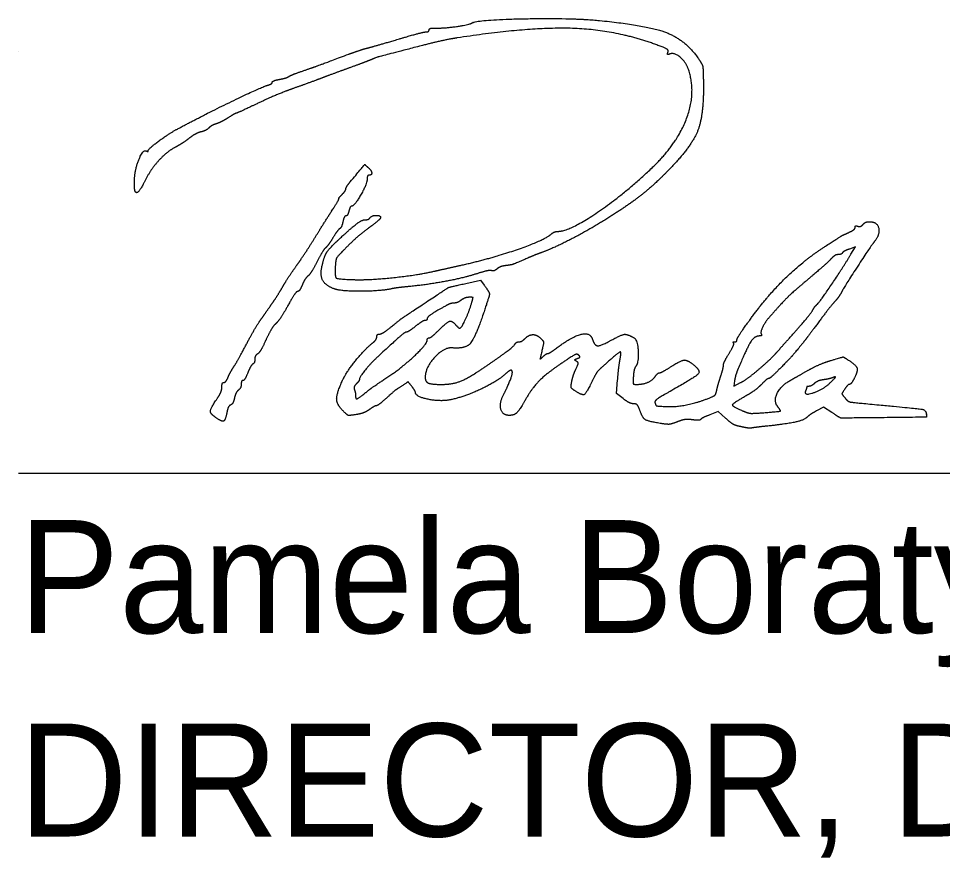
# Model space of a CAD drawing. Extents: x -84548 to 2262448, y -162180 to 525962.
# Drawn here: x 133817 to 139864, y -39877 to -34389 of the extents above; entities that cross this region are included whole.
import ezdxf

# ---------------------------------------------------------------- set-up
doc = ezdxf.new("R2010")
doc.units = 0
for name, color, linetype in [('Default', 7, 'Continuous'), ('GM_X_County', 7, 'Continuous'), ('GM_X_Section', 7, 'Continuous')]:
    doc.layers.add(name, color=color, linetype=linetype)

msp = doc.modelspace()

# ---------------------------------------------------------------- linework, layer by layer
at = {"layer": 'Default'}
for points in [[(139264.8, -35930.7), (139293.3, -35883.5), (139254.4, -35897.1)], [(136744.6, -36121.6), (136839.6, -36100.3), (136864.3, -36132.9)], [(137773.8, -36875.7), (137729.9, -36842.2), (137737.6, -36752.1)], [(138502.5, -36759.6), (138497.1, -36793.7), (138542.7, -36770.3)], [(139140.4, -36967.2), (139084.3, -36931.3), (139040, -36955.1)], [(138444.3, -37004.2), (138395.8, -36960.4), (138340, -36982)]]:
    msp.add_lwpolyline(points, dxfattribs=at)
for points in [[(136783.7, -34418.5), (136819.5, -34396.3), (137437.3, -34384.2), (137619, -34402.1)], [(137619, -34402.1), (137931.9, -34432.9), (138182.7, -34529.5), (138266.2, -34651.2)], [(136484, -34476.2), (136494.9, -34476.2), (136503.8, -34470.2), (136503.8, -34463)], [(136503.8, -34463), (136503.8, -34455.7), (136525.2, -34450.4), (136551.4, -34451.2)], [(136551.4, -34451.2), (136601.9, -34452.7), (136765.6, -34429.7), (136783.7, -34418.5)], [(138001.6, -34564.4), (137734.8, -34464.1), (137164.7, -34443), (136687.6, -34515.8)], [(136104.7, -34580.7), (136132.5, -34573.5), (136224.9, -34547), (136309.8, -34521.9)], [(136309.8, -34521.9), (136394.8, -34496.7), (136473.2, -34476.2), (136484, -34476.2)], [(136687.6, -34515.8), (136638.8, -34523.3), (136533.3, -34546.3), (136453.1, -34567)], [(135977.9, -34622.1), (136019.8, -34606.5), (136076.8, -34587.9), (136104.7, -34580.7)], [(136453.1, -34567), (136183.9, -34636.7), (136161.2, -34643.1), (136104.7, -34666.2)], [(138066.8, -34610), (138071.9, -34596.7), (138053.7, -34584), (138001.6, -34564.4)], [(135680.2, -34730.8), (135757.8, -34703.9), (135791.9, -34691.5), (135977.9, -34622.1)], [(138079.5, -34620.9), (138065.7, -34626.2), (138061.8, -34622.9), (138066.8, -34610)], [(138202.8, -34726.1), (138185.8, -34674.5), (138109.4, -34609.4), (138079.5, -34620.9)], [(136104.7, -34666.2), (136090.7, -34671.9), (136036.6, -34692), (135984.3, -34711)], [(138266.2, -34651.2), (138292.4, -34689.4), (138297.2, -34712.3), (138299, -34806.7)], [(135524.9, -34786.9), (135551.1, -34782), (135578.1, -34773.8), (135585.1, -34768.6)], [(135585.1, -34768.6), (135592.1, -34763.5), (135634.8, -34746.4), (135680.2, -34730.8)], [(135984.3, -34711), (135932, -34730), (135852.2, -34759.4), (135806.9, -34776.5)], [(137962.6, -35366), (138126.1, -35210.6), (138252, -34875.2), (138202.8, -34726.1)], [(134856.5, -35111.9), (135016.1, -35026.1), (135404.6, -34837.9), (135448.9, -34824.9)], [(135448.9, -34824.9), (135464.6, -34820.4), (135477.4, -34811.9), (135477.4, -34806.2)], [(135477.4, -34806.2), (135477.4, -34800.5), (135498.8, -34791.8), (135524.9, -34786.9)], [(135806.9, -34776.5), (135761.6, -34793.6), (135676, -34824.8), (135616.8, -34845.8)], [(138299, -34806.7), (138302.9, -35022), (138217.9, -35231.6), (138062.6, -35389.4)], [(135616.8, -34845.8), (135557.6, -34866.9), (135450.1, -34912.1), (135378, -34946.2)], [(135378, -34946.2), (135305.9, -34980.4), (135244.5, -35008.4), (135241.5, -35008.4)], [(135241.5, -35008.4), (135238.6, -35008.4), (135214.9, -35021.8), (135188.9, -35038.2)], [(135188.9, -35038.2), (135162.9, -35054.6), (135127.6, -35072.5), (135110.5, -35077.9)], [(134666.4, -35252.4), (134666.4, -35241.1), (134800.5, -35142), (134856.5, -35111.9)], [(135010.8, -35130.6), (134992.1, -35135.2), (134956.9, -35154.4), (134932.5, -35173.3)], [(135062.1, -35105.1), (135052.6, -35114.6), (135029.5, -35126.1), (135010.8, -35130.6)], [(135110.5, -35077.9), (135093.4, -35083.3), (135071.6, -35095.6), (135062.1, -35105.1)], [(134932.5, -35173.3), (134908.1, -35192.2), (134870.4, -35216.8), (134848.6, -35227.9)], [(134654.3, -35255.8), (134660.9, -35260), (134666.4, -35258.4), (134666.4, -35252.4)], [(134848.6, -35227.9), (134793.6, -35256), (134688.6, -35366.1), (134655.7, -35430.2)], [(134575.7, -35452.4), (134576.3, -35382.7), (134632.4, -35242.3), (134654.3, -35255.8)], [(135987.4, -35458), (136085.3, -35341.1), (136081.7, -35344.1), (136103.2, -35362)], [(136103.2, -35362), (136125.9, -35380.8), (136130.8, -35413.9), (136111, -35413.9)], [(137346.4, -35781.4), (137420.9, -35781.4), (137780.4, -35539), (137962.6, -35366)], [(134655.7, -35430.2), (134620.7, -35498.2), (134592.7, -35534.6), (134582.9, -35524.7)], [(136111, -35413.9), (136104, -35413.9), (136098.3, -35426), (136098.3, -35440.8)], [(138062.6, -35389.4), (137964.4, -35489.2), (137793.4, -35620.7), (137632.3, -35720.1)], [(134582.9, -35524.7), (134578.7, -35520.5), (134575.5, -35487.9), (134575.7, -35452.4)], [(135958.9, -35503.7), (135958.9, -35497.3), (135971.8, -35476.8), (135987.4, -35458)], [(136098.3, -35440.8), (136098.3, -35470), (136014.2, -35616.6), (135997.4, -35616.6)], [(135913.8, -35566), (135910.8, -35566), (135919.7, -35554.6), (135933.6, -35540.6)], [(135933.6, -35540.6), (135947.5, -35526.7), (135958.9, -35510.1), (135958.9, -35503.7)], [(135866.3, -35648.7), (135895.5, -35603.2), (135916.9, -35566), (135913.8, -35566)], [(135749.8, -35833.5), (135784.7, -35777.3), (135837.1, -35694.1), (135866.3, -35648.7)], [(135979.1, -35648.3), (135974.7, -35665.8), (135966, -35680), (135959.7, -35680)], [(135997.4, -35616.6), (135991.7, -35616.6), (135983.4, -35630.9), (135979.1, -35648.3)], [(136117.3, -35692.7), (136126.8, -35677.3), (136187, -35675.6), (136187, -35690.7)], [(135914.6, -35832.9), (135997.3, -35755.7), (136064.9, -35705.4), (136085.7, -35705.4)], [(135940, -35717.9), (135935.4, -35738.7), (135926.1, -35759.1), (135919.4, -35763.3)], [(135959.7, -35680), (135953.4, -35680), (135944.5, -35697), (135940, -35717.9)], [(136085.7, -35705.4), (136098.8, -35705.4), (136113, -35699.6), (136117.3, -35692.7)], [(136187, -35690.7), (136187, -35696.6), (136151.4, -35727.8), (136107.8, -35760)], [(137632.3, -35720.1), (137531.1, -35782.7), (137313.3, -35893.5), (137238.8, -35920.4)], [(139309.8, -35747.6), (139319.7, -35751.4), (139334.7, -35746.3), (139343, -35736.3)], [(139343, -35736.3), (139351.3, -35726.2), (139370.8, -35718), (139386.2, -35718)], [(139386.2, -35718), (139436.2, -35718), (139455.7, -35802.8), (139416.7, -35850.1)], [(135919.4, -35763.3), (135912.7, -35767.4), (135892.6, -35794.6), (135874.7, -35823.6)], [(136107.8, -35760), (136064.3, -35792.3), (135998.2, -35849.6), (135961.1, -35887.5)], [(137303.2, -35798.9), (137314.2, -35789.3), (137333.6, -35781.4), (137346.4, -35781.4)], [(139097.5, -35878.5), (139197.5, -35813.8), (139207.3, -35808), (139250.5, -35788.6)], [(139250.5, -35788.6), (139273.1, -35778.4), (139291.7, -35763.4), (139291.7, -35755.3)], [(139291.7, -35755.3), (139291.7, -35747.3), (139299.8, -35743.8), (139309.8, -35747.6)], [(135635, -36007.4), (135663.3, -35968), (135715, -35889.7), (135749.8, -35833.5)], [(135801.9, -36015.8), (135816.4, -35946.9), (135848.9, -35894.2), (135914.6, -35832.9)], [(135874.7, -35823.6), (135856.8, -35852.7), (135835, -35882.2), (135826.2, -35889.2)], [(136712.9, -36002.8), (136907.9, -35959.5), (137257.8, -35838.7), (137303.2, -35798.9)], [(139416.7, -35850.1), (139394.9, -35876.7), (139221.4, -36143), (139204.8, -36175.7)], [(135826.2, -35889.2), (135817.5, -35896.3), (135792.9, -35936.6), (135771.6, -35978.7)], [(135961.1, -35887.5), (135904.5, -35945.2), (135893.1, -35964.6), (135890.3, -36008.1)], [(138597.9, -36367), (138715.4, -36204.3), (138953.2, -35971.9), (139097.5, -35878.5)], [(139254.4, -35897.1), (139233.1, -35904.5), (139212.4, -35915.7), (139208.5, -35922)], [(135771.6, -35978.7), (135750.3, -36020.9), (135723.6, -36063.1), (135712.1, -36072.6)], [(137156.2, -35953.1), (137066.2, -35992.5), (137040.4, -36001.4), (137005.3, -36005.4)], [(137238.8, -35920.4), (137214.4, -35929.2), (137177.3, -35943.9), (137156.2, -35953.1)], [(139133.7, -35962), (139119.5, -35977.6), (139053.8, -36036.1), (138987.5, -36091.8)], [(139038.9, -36262.9), (139053.7, -36252.6), (139202.7, -36033.5), (139264.8, -35930.7)], [(139180.4, -35933.4), (139168.9, -35933.4), (139147.8, -35946.3), (139133.7, -35962)], [(139208.5, -35922), (139204.6, -35928.3), (139192, -35933.4), (139180.4, -35933.4)], [(135546.7, -36142.5), (135567, -36107.7), (135606.7, -36046.9), (135635, -36007.4)], [(135882.9, -36157.5), (135827.8, -36136.9), (135790.2, -36071.2), (135801.9, -36015.8)], [(135890.3, -36008.1), (135885.8, -36079.1), (135907.1, -36094.3), (136016, -36097.2)], [(136535.5, -36042.4), (136577.3, -36033), (136657.2, -36015.1), (136712.9, -36002.8)], [(136912.4, -36038.4), (136903.7, -36035.3), (136860.9, -36044.1), (136817.4, -36058.1)], [(136948.3, -36026.9), (136937.3, -36036.4), (136921.2, -36041.6), (136912.4, -36038.4)], [(137005.3, -36005.4), (136985, -36007.7), (136959.3, -36017.3), (136948.3, -36026.9)], [(135712.1, -36072.6), (135700.7, -36082.1), (135683.4, -36108.8), (135673.7, -36132)], [(136016, -36097.2), (136117.6, -36099.9), (136423, -36067.7), (136535.5, -36042.4)], [(136817.4, -36058.1), (136730.5, -36086), (136492.4, -36130.8), (136366.8, -36142.9)], [(138987.5, -36091.8), (138883.9, -36178.9), (138822.2, -36239.1), (138734.1, -36338.8)], [(135477.8, -36251.5), (135495.4, -36226.4), (135526.4, -36177.4), (135546.7, -36142.5)], [(135673.7, -36132), (135664, -36155.2), (135650.5, -36174.2), (135643.7, -36174.2)], [(136259.1, -36156.8), (136186.6, -36172.9), (135925.3, -36173.4), (135882.9, -36157.5)], [(136366.8, -36142.9), (136322.8, -36147.2), (136274.3, -36153.4), (136259.1, -36156.8)], [(136459.5, -36261.1), (136626.6, -36150.1), (136634, -36146.5), (136744.6, -36121.6)], [(136864.3, -36132.9), (136899.3, -36179.1), (136898.4, -36204.8), (136857.6, -36323.9)], [(135643.7, -36174.2), (135636.8, -36174.2), (135608.2, -36215.9), (135580.1, -36266.9)], [(136765.9, -36212.6), (136750.7, -36212.9), (136727.2, -36221.4), (136713.7, -36231.6)], [(136783.3, -36247.1), (136792.3, -36216.5), (136790.1, -36212.3), (136765.9, -36212.6)], [(139204.8, -36175.7), (139195.5, -36193.9), (139175, -36222.7), (139159.2, -36239.7)], [(135406.3, -36352.9), (135428, -36322.2), (135460.2, -36276.6), (135477.8, -36251.5)], [(135580.1, -36266.9), (135551.9, -36317.9), (135516.6, -36370.7), (135501.6, -36384.2)], [(136252.4, -36408.6), (136324.8, -36350.1), (136314.5, -36357.4), (136459.5, -36261.1)], [(136616.2, -36266.8), (136540.1, -36308.7), (136491.2, -36342.4), (136491.2, -36352.9)], [(136667.6, -36250.2), (136655.8, -36250.2), (136632.6, -36257.7), (136616.2, -36266.8)], [(136713.7, -36231.6), (136700.1, -36241.9), (136679.4, -36250.2), (136667.6, -36250.2)], [(136705.8, -36415), (136715.3, -36415), (136766.8, -36303.4), (136783.3, -36247.1)], [(139018.1, -36290.1), (139024.5, -36278.6), (139033.8, -36266.4), (139038.9, -36262.9)], [(139159.2, -36239.7), (139143.4, -36256.7), (139096.4, -36316.6), (139054.7, -36372.9)], [(136857.6, -36323.9), (136803.5, -36481.8), (136740.2, -36550.8), (136655.9, -36543.6)], [(138734.1, -36338.8), (138703.3, -36373.7), (138670.1, -36441.7), (138677.8, -36454.1)], [(138852.9, -36489.7), (138933.9, -36399.3), (139005.4, -36313), (139018.1, -36290.1)], [(135306.6, -36522.7), (135339.8, -36460), (135384.7, -36383.6), (135406.3, -36352.9)], [(135501.6, -36384.2), (135486.7, -36397.6), (135457.4, -36445.7), (135436.7, -36491)], [(136477.1, -36364.3), (136469.4, -36364.3), (136441.5, -36381.4), (136415.1, -36402.3)], [(136491.2, -36352.9), (136491.2, -36359.2), (136484.9, -36364.3), (136477.1, -36364.3)], [(136567.2, -36427.7), (136620.7, -36374.2), (136655.2, -36364.6), (136681.2, -36396)], [(136681.2, -36396), (136689.9, -36406.4), (136701, -36415), (136705.8, -36415)], [(138518.7, -36490.1), (138518.7, -36482.7), (138554.3, -36427.2), (138597.9, -36367)], [(139054.7, -36372.9), (139013, -36429.1), (138972.6, -36482.9), (138964.8, -36492.6)], [(136161.7, -36471.1), (136161.7, -36461.1), (136169.7, -36453), (136179.5, -36453)], [(136356.3, -36440.4), (136346.3, -36440.5), (136301.5, -36478.8), (136168, -36601.5)], [(136179.5, -36453), (136189.3, -36453), (136222.1, -36433), (136252.4, -36408.6)], [(136415.1, -36402.3), (136388.7, -36423.2), (136362.2, -36440.4), (136356.3, -36440.4)], [(136503.8, -36478.3), (136510.8, -36478.3), (136539.3, -36455.5), (136567.2, -36427.7)], [(137130.9, -36483.1), (137157.1, -36456.9), (137209.8, -36456.6), (137235.8, -36482.6)], [(137331.5, -36549.5), (137438.4, -36469.4), (137558.4, -36439.8), (137574.2, -36489.6)], [(137699.7, -36491.6), (137762.9, -36456.7), (137801.1, -36452.9), (137844.5, -36477.2)], [(138677.8, -36454.1), (138681.7, -36460.5), (138676.3, -36465.7), (138665.8, -36465.7)], [(135225, -36668.4), (135236.7, -36651), (135273.4, -36585.4), (135306.6, -36522.7)], [(135436.7, -36491), (135415.9, -36536.3), (135390.9, -36577.9), (135381.1, -36583.5)], [(135932.1, -36767), (135955.7, -36711.8), (136078.4, -36556.3), (136133, -36512.3)], [(136133, -36512.3), (136148.8, -36499.6), (136161.7, -36481), (136161.7, -36471.1)], [(136247.9, -36724.3), (136330.2, -36669.4), (136491.2, -36517.5), (136491.2, -36494.9)], [(136491.2, -36494.9), (136491.2, -36485.8), (136496.9, -36478.3), (136503.8, -36478.3)], [(136839.6, -36687.8), (136937.8, -36622.5), (137056.1, -36534.5), (137065.2, -36519.9)], [(137065.2, -36519.9), (137070.8, -36511), (137083.2, -36503.7), (137092.8, -36503.7)], [(137092.8, -36503.7), (137102.4, -36503.7), (137119.5, -36494.4), (137130.9, -36483.1)], [(137235.8, -36482.6), (137252.6, -36499.4), (137253.7, -36512.4), (137242.7, -36560.7)], [(137574.2, -36489.6), (137586.9, -36529.7), (137629.6, -36530.3), (137699.7, -36491.6)], [(137844.5, -36477.2), (137867.5, -36490), (137876.4, -36638), (137855.9, -36665.3)], [(138467.1, -36579.2), (138487.5, -36546), (138500.8, -36515.4), (138496.7, -36511.3)], [(138496.7, -36511.3), (138492.5, -36507.1), (138495.8, -36503.7), (138503.9, -36503.7)], [(138503.9, -36503.7), (138512, -36503.7), (138518.7, -36497.6), (138518.7, -36490.1)], [(138665.8, -36465.7), (138632.4, -36465.7), (138582, -36545.8), (138518.4, -36700.1)], [(138770.5, -36582), (138787.1, -36563.3), (138824.2, -36521.8), (138852.9, -36489.7)], [(138964.8, -36492.6), (138894.7, -36579.2), (138870.7, -36606.5), (138807.9, -36670.8)], [(136655.9, -36543.6), (136601, -36539), (136478.5, -36672.9), (136478.5, -36737.6)], [(137242.7, -36560.7), (137230.3, -36614.9), (137230.9, -36617.4), (137251, -36599.2)], [(137251, -36599.2), (137262.8, -36588.5), (137276.7, -36579.7), (137281.8, -36579.7)], [(137281.8, -36579.7), (137287, -36579.7), (137309.3, -36566.1), (137331.5, -36549.5)], [(137753.3, -36620.9), (137762.9, -36571), (137749.1, -36568.8), (137700, -36612.1)], [(138430, -36657.2), (138430, -36647.5), (138446.7, -36612.4), (138467.1, -36579.2)], [(138664.4, -36681.4), (138706.2, -36645.4), (138754, -36600.7), (138770.5, -36582)], [(135363.4, -36617.6), (135363.4, -36630.8), (135357.4, -36645.3), (135350.1, -36649.7)], [(135381.1, -36583.5), (135371.4, -36589.1), (135363.4, -36604.4), (135363.4, -36617.6)], [(136168, -36601.5), (136119.9, -36645.8), (136047.6, -36735.8), (136047.6, -36751.6)], [(137376.3, -36640.6), (137272, -36711.6), (137181.3, -36801.5), (137137.3, -36877.5)], [(137483, -36590.7), (137473.4, -36581.2), (137442.3, -36595.7), (137376.3, -36640.6)], [(137467.8, -36631), (137456.2, -36623.8), (137457.9, -36619), (137474.3, -36612.7)], [(137464.2, -36683.1), (137479.4, -36649.9), (137480.2, -36638.6), (137467.8, -36631)], [(137474.3, -36612.7), (137490, -36606.7), (137492.5, -36600.3), (137483, -36590.7)], [(137700, -36612.1), (137615.9, -36686.3), (137596.3, -36709.5), (137567.2, -36769.4)], [(137737.6, -36752.1), (137741.8, -36702.6), (137748.9, -36643.6), (137753.3, -36620.9)], [(138083.5, -36668.4), (138152, -36625), (138192, -36620.8), (138232.6, -36652.7)], [(138981.2, -36691.9), (139023, -36668.1), (139092.6, -36638), (139135.9, -36625)], [(139135.9, -36625), (139210.1, -36602.7), (139216.3, -36602.6), (139247.3, -36622.9)], [(139247.3, -36622.9), (139298.1, -36656.2), (139310.8, -36695.2), (139286.2, -36742.7)], [(135188.8, -36735), (135197, -36715.8), (135213.3, -36685.8), (135225, -36668.4)], [(135350.1, -36649.7), (135342.9, -36654.2), (135328, -36680.2), (135317.1, -36707.5)], [(136583.8, -36782.5), (136652.7, -36782.5), (136753.5, -36745.2), (136839.6, -36687.8)], [(137048.7, -36704.9), (137048.7, -36688.7), (137027.8, -36691.3), (137008.4, -36709.8)], [(137437.4, -36765.5), (137441.5, -36743.5), (137453.5, -36706.4), (137464.2, -36683.1)], [(137855.9, -36665.3), (137849.3, -36674), (137842.4, -36703.9), (137840.5, -36731.8)], [(138012.1, -36706.4), (138018.4, -36706.4), (138050.6, -36689.3), (138083.5, -36668.4)], [(138232.6, -36652.7), (138283.7, -36692.9), (138247.5, -36734.7), (138080.8, -36828.3)], [(138411.5, -36731.8), (138421.7, -36700.4), (138430.1, -36666.8), (138430, -36657.2)], [(138518.4, -36700.1), (138512.6, -36714), (138505.5, -36740.8), (138502.5, -36759.6)], [(138542.7, -36770.3), (138567.8, -36757.4), (138622.6, -36717.4), (138664.4, -36681.4)], [(138807.9, -36670.8), (138768.3, -36711.3), (138731.3, -36744.5), (138725.5, -36744.5)], [(138877.9, -36750.1), (138892.9, -36742), (138939.4, -36715.8), (138981.2, -36691.9)], [(135160.9, -36769.8), (135168, -36769.8), (135180.5, -36754.1), (135188.8, -36735)], [(135285.9, -36757.1), (135279.7, -36757.1), (135274.6, -36767.8), (135274.6, -36780.9)], [(135317.1, -36707.5), (135306.2, -36734.8), (135292.2, -36757.1), (135285.9, -36757.1)], [(136047.6, -36751.6), (136047.6, -36755.6), (136038.8, -36767.8), (136027.9, -36778.7)], [(136081.5, -36842.2), (136121.2, -36810), (136149, -36790.4), (136247.9, -36724.3)], [(136478.5, -36737.6), (136478.5, -36764.9), (136519.8, -36782.5), (136583.8, -36782.5)], [(137008.4, -36709.8), (136957.9, -36758.1), (136753.3, -36857.3), (136655.9, -36880.7)], [(136992.9, -36845.8), (137014.7, -36805.3), (137048.7, -36719.4), (137048.7, -36704.9)], [(137840.5, -36731.8), (137837.8, -36771.9), (137841.4, -36782.5), (137858, -36782.5)], [(137858, -36782.5), (137901.9, -36782.5), (137965.2, -36756.9), (137982.5, -36732.2)], [(137982.5, -36732.2), (137992.5, -36718), (138005.7, -36706.4), (138012.1, -36706.4)], [(138386.3, -36821.9), (138389.9, -36803.7), (138401.2, -36763.1), (138411.5, -36731.8)], [(138725.5, -36744.5), (138719.7, -36744.5), (138699.4, -36761), (138680.3, -36781.2)], [(138787.9, -36931.7), (138755.8, -36892.5), (138807.6, -36788.2), (138877.9, -36750.1)], [(139083.6, -36752.3), (139063.2, -36754.9), (139037.1, -36765.7), (139025.6, -36776.1)], [(139145.9, -36737.9), (139132, -36743.1), (139103.9, -36749.6), (139083.6, -36752.3)], [(139133.3, -36767.1), (139162.3, -36737.5), (139165.3, -36730.6), (139145.9, -36737.9)], [(139286.2, -36742.7), (139274.9, -36764.6), (139260.8, -36782.5), (139254.8, -36782.5)], [(135117.2, -36874.8), (135134.1, -36850), (135147.9, -36816.2), (135147.9, -36799.7)], [(135147.9, -36799.7), (135147.9, -36783.3), (135153.8, -36769.8), (135160.9, -36769.8)], [(135256.5, -36819.8), (135246.4, -36828.1), (135234.5, -36852), (135229.9, -36872.9)], [(135274.6, -36780.9), (135274.6, -36794), (135266.5, -36811.5), (135256.5, -36819.8)], [(135940.8, -36955.6), (135900.7, -36915.4), (135897.5, -36847.6), (135932.1, -36767)], [(136027.9, -36778.7), (136017, -36789.5), (136011.3, -36806.7), (136015.2, -36816.8)], [(136015.2, -36816.8), (136019.1, -36826.9), (136022.3, -36843.3), (136022.3, -36853.2)], [(136331.3, -36788.6), (136287.8, -36817.1), (136274.4, -36827.8), (136215.2, -36880.7)], [(136390.9, -36796), (136367.3, -36765.3), (136366.9, -36765.3), (136331.3, -36788.6)], [(136414.8, -36835), (136414.7, -36830.5), (136403.9, -36812.9), (136390.9, -36796)], [(137461.7, -36826.4), (137435.4, -36809.2), (137431.2, -36798.7), (137437.4, -36765.5)], [(137567.2, -36769.4), (137532, -36841.8), (137506.4, -36855.7), (137461.7, -36826.4)], [(138319.3, -36878.1), (138365.7, -36860.3), (138381.2, -36847.3), (138386.3, -36821.9)], [(138680.3, -36781.2), (138661.3, -36801.4), (138618.5, -36833.7), (138585.3, -36853)], [(138967.3, -36825.5), (138954.1, -36859.9), (139088.6, -36812.6), (139133.3, -36767.1)], [(138974.9, -36800.4), (138974.9, -36803.4), (138971.5, -36814.6), (138967.3, -36825.5)], [(138989.7, -36795.1), (138981.6, -36795.1), (138974.9, -36797.5), (138974.9, -36800.4)], [(139025.6, -36776.1), (139014, -36786.6), (138997.9, -36795.1), (138989.7, -36795.1)], [(139223.8, -36813.2), (139205.3, -36841.4), (139205.4, -36846), (139225.6, -36870.9)], [(139254.8, -36782.5), (139248.8, -36782.5), (139234.8, -36796.3), (139223.8, -36813.2)], [(135108.4, -37000), (135071.3, -36974.4), (135073.8, -36938.8), (135117.2, -36874.8)], [(135229.9, -36872.9), (135225.3, -36893.8), (135214.1, -36913.8), (135205, -36917.3)], [(136022.3, -36853.2), (136022.3, -36878.9), (136040.4, -36875.5), (136081.5, -36842.2)], [(136215.2, -36880.7), (136189.8, -36903.3), (136164.3, -36921.9), (136158.5, -36921.9)], [(136655.9, -36880.7), (136588, -36897.1), (136415.9, -36864.4), (136414.8, -36835)], [(137028.4, -36985.2), (136984, -36985.2), (136962.8, -36901.8), (136992.9, -36845.8)], [(137137.3, -36877.5), (137094.2, -36952), (137060.6, -36985.2), (137028.4, -36985.2)], [(137842.5, -36909.2), (137828.9, -36909.2), (137798, -36894.1), (137773.8, -36875.7)], [(138080.8, -36828.3), (138010.9, -36867.6), (137978.1, -36893), (137982.5, -36904.5)], [(138056.2, -36927.3), (138111.7, -36930.6), (138249.8, -36904.7), (138319.3, -36878.1)], [(138585.3, -36853), (138490.6, -36908), (138485.2, -36925.3), (138553.5, -36954.5)], [(139225.6, -36870.9), (139244.9, -36894.8), (139271.2, -36900.2), (139450.2, -36916.7)], [(135205, -36917.3), (135195.9, -36920.8), (135184.9, -36942.6), (135180.5, -36965.9)], [(136158.5, -36921.9), (136152.7, -36921.9), (136132.5, -36933.1), (136113.7, -36946.8)], [(137882.2, -36950.4), (137872.3, -36923), (137859, -36909.2), (137842.5, -36909.2)], [(137982.5, -36904.5), (137989.4, -36922.5), (137993.1, -36923.7), (138056.2, -36927.3)], [(138695.1, -36967.4), (138798.2, -36959.1), (138807.4, -36955.6), (138787.9, -36931.7)], [(139450.2, -36916.7), (139709.3, -36940.7), (139752.9, -36948.8), (139757.8, -36974.1)], [(135180.5, -36965.9), (135170.8, -37017.4), (135148.7, -37027.9), (135108.4, -37000)], [(136026.4, -36980), (135980.4, -36987.1), (135969.1, -36983.8), (135940.8, -36955.6)], [(136113.7, -36946.8), (136094.8, -36960.6), (136055.5, -36975.5), (136026.4, -36980)], [(138016.2, -37037.6), (137936.8, -37024.9), (137900.7, -37001.4), (137882.2, -36950.4)], [(138340, -36982), (138309.3, -36993.9), (138282.5, -37007.4), (138280.5, -37012.1)], [(138521.5, -37054.1), (138505.7, -37050.7), (138470.9, -37028.2), (138444.3, -37004.2)], [(138553.5, -36954.5), (138589.6, -36970), (138623.7, -36973.1), (138695.1, -36967.4)], [(138978.2, -36996.4), (138958.4, -37016.2), (138845, -37041.9), (138721.4, -37054.6)], [(139040, -36955.1), (139015.7, -36968.2), (138987.8, -36986.8), (138978.2, -36996.4)], [(139386.7, -37001.1), (139198.1, -37003.1), (139196.2, -37002.8), (139140.4, -36967.2)], [(139757.8, -36974.1), (139762.1, -36996.5), (139751.8, -36997.2), (139386.7, -37001.1)], [(138127.6, -37027.4), (138090.7, -37042.2), (138061.4, -37044.8), (138016.2, -37037.6)], [(138227.1, -37014), (138196.8, -37010), (138158.2, -37015.1), (138127.6, -37027.4)], [(138280.5, -37012.1), (138278.4, -37016.8), (138254.4, -37017.7), (138227.1, -37014)], [(138575.7, -37065.5), (138561.8, -37062.6), (138537.4, -37057.5), (138521.5, -37054.1)], [(138620.1, -37066.9), (138609.6, -37069), (138589.6, -37068.4), (138575.7, -37065.5)], [(138721.4, -37054.6), (138676.1, -37059.3), (138630.5, -37064.8), (138620.1, -37066.9)]]:
    msp.add_open_spline(points, degree=2, dxfattribs=at)
at = {"layer": 'GM_X_County'}
for p, q in [((133816.9, -34606.5), (133816.9, -34606.5)), ((133816.9, -37364), (152296.9, -37364))]:
    msp.add_line(p, q, dxfattribs=at)

# ---------------------------------------------------------------- texts
at = {"layer": 'GM_X_Section'}
for s, p in [('Pamela Boratyn', (133816.9, -38409.4)), ('DIRECTOR, DEPARTMENT OF TRANSPORTATION', (133816.9, -39740))]:
    msp.add_text(s, height=739.199, dxfattribs=at).set_placement(p)

doc.saveas('drawing.dxf')
